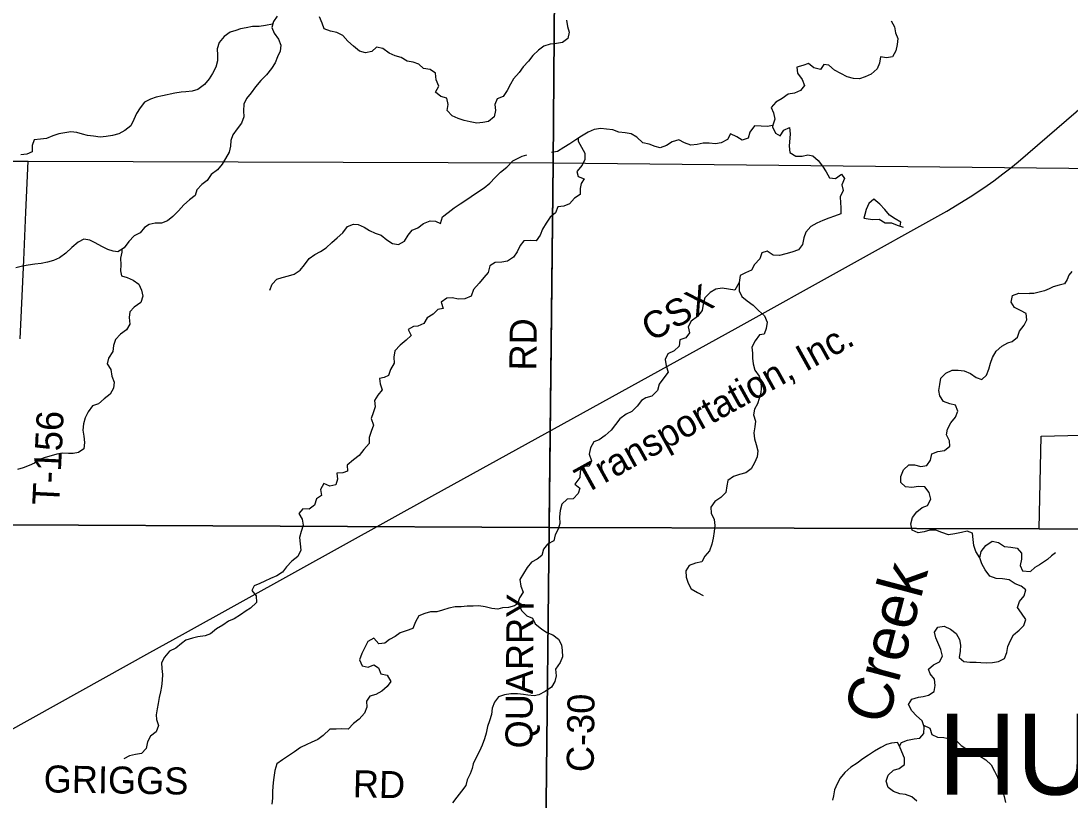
# Model space of a CAD drawing. Extents: x 1857828 to 2277390, y 930619 to 1324581.
# Drawn here: x 2026202 to 2037838, y 1139995 to 1148639 of the extents above; entities that cross this region are included whole.
import ezdxf

# ---------------------------------------------------------------- set-up
doc = ezdxf.new("R2010")
doc.units = 0
for name, color, linetype in [('GM_X_Corporation', 7, 'Continuous'), ('GM_X_County_Road', 7, 'Continuous'), ('GM_X_County_Road_Text', 7, 'Continuous'), ('GM_X_Minor_Lake', 7, 'Continuous'), ('GM_X_Minor_River', 7, 'Continuous'), ('GM_X_Minor_River_Text', 7, 'Continuous'), ('GM_X_Rail_Line', 7, 'Continuous'), ('GM_X_Rail_Line_Text', 7, 'Continuous'), ('GM_X_Township', 7, 'Continuous'), ('GM_X_Township_Road', 7, 'Continuous'), ('GM_X_Township_Road_Text', 7, 'Continuous'), ('GM_X_Township_Text', 7, 'Continuous')]:
    doc.layers.add(name, color=color, linetype=linetype)

msp = doc.modelspace()

# ---------------------------------------------------------------- linework, layer by layer
at = {"layer": 'GM_X_Corporation'}
msp.add_lwpolyline([(2040844, 1142991), (2037495, 1143002), (2037519, 1144033), (2037961, 1144044)], dxfattribs=at)
at = {"layer": 'GM_X_County_Road'}
for points in [[(2032103, 1147063), (2032164, 1154605)], [(2032061, 1143073), (2032103, 1147063)], [(2032028, 1139964), (2032060, 1143020), (2032061, 1143073)]]:
    msp.add_lwpolyline(points, dxfattribs=at)
at = {"layer": 'GM_X_Minor_Lake'}
for points in [[(2035952, 1146361), (2035960, 1146405), (2035899, 1146444), (2035837, 1146485), (2035785, 1146546), (2035728, 1146607), (2035660, 1146663), (2035605, 1146613), (2035578, 1146546), (2035552, 1146451)], [(2035952, 1146361), (2035960, 1146405), (2035899, 1146444), (2035837, 1146485), (2035785, 1146546), (2035728, 1146607), (2035660, 1146663), (2035605, 1146613), (2035578, 1146546), (2035559, 1146478)], [(2035552, 1146451), (2035647, 1146436), (2035720, 1146441), (2035787, 1146398), (2035858, 1146399), (2035922, 1146372), (2035952, 1146361)], [(2035577, 1146447), (2035647, 1146436), (2035720, 1146441), (2035787, 1146398), (2035858, 1146399), (2035922, 1146372), (2035988, 1146349)]]:
    msp.add_lwpolyline(points, dxfattribs=at)
at = {"layer": 'GM_X_Minor_River'}
for points in [[(2029045, 1148693), (2029004, 1148631)], [(2032251, 1148646), (2032264, 1148578), (2032283, 1148515), (2032266, 1148445), (2032209, 1148398), (2032142, 1148387), (2032070, 1148380), (2032001, 1148359), (2031942, 1148313), (2031881, 1148256), (2031830, 1148193), (2031771, 1148131), (2031726, 1148066), (2031665, 1147996), (2031630, 1147937), (2031593, 1147867), (2031551, 1147799), (2031483, 1147774), (2031458, 1147712), (2031465, 1147646), (2031450, 1147574), (2031387, 1147523), (2031326, 1147512), (2031258, 1147505), (2031186, 1147518), (2031118, 1147535), (2031050, 1147556), (2030986, 1147587), (2030928, 1147646), (2030939, 1147712), (2030924, 1147781), (2030860, 1147800), (2030800, 1147849), (2030837, 1147915), (2030808, 1147987), (2030799, 1148060), (2030739, 1148099), (2030667, 1148112), (2030614, 1148161), (2030552, 1148182), (2030485, 1148191), (2030418, 1148232), (2030354, 1148253), (2030284, 1148280), (2030216, 1148334), (2030144, 1148347), (2030093, 1148299), (2030024, 1148286), (2029956, 1148304), (2029891, 1148359), (2029827, 1148414), (2029770, 1148477), (2029706, 1148512), (2029634, 1148525), (2029566, 1148550), (2029541, 1148613), (2029513, 1148684)], [(2029004, 1148631), (2028985, 1148565), (2029010, 1148503), (2029060, 1148438), (2029085, 1148369), (2029078, 1148303), (2029049, 1148241), (2029022, 1148175), (2028979, 1148110), (2028926, 1148042), (2028864, 1147979), (2028803, 1147909), (2028756, 1147842), (2028705, 1147780), (2028672, 1147715), (2028671, 1147640), (2028674, 1147574), (2028647, 1147506), (2028600, 1147441), (2028550, 1147377), (2028529, 1147311), (2028527, 1147249), (2028512, 1147183), (2028470, 1147113), (2028435, 1147048), (2028382, 1146988), (2028313, 1146935), (2028268, 1146868), (2028207, 1146824), (2028152, 1146765), (2028133, 1146701), (2028072, 1146654), (2028007, 1146598), (2027950, 1146531), (2027887, 1146470), (2027826, 1146420), (2027759, 1146397), (2027691, 1146396), (2027622, 1146381), (2027571, 1146346), (2027524, 1146287), (2027457, 1146253), (2027398, 1146192), (2027347, 1146123), (2027278, 1146077), (2027226, 1146084), (2027164, 1146103), (2027098, 1146138), (2027026, 1146178), (2026964, 1146205), (2026900, 1146216), (2026835, 1146185), (2026766, 1146127), (2026701, 1146064), (2026630, 1146009), (2026563, 1145980), (2026495, 1145961), (2026426, 1145946), (2026354, 1145939), (2026283, 1145930), (2026217, 1145917), (2026144, 1145898)], [(2029004, 1148631), (2028990, 1148603), (2028915, 1148588), (2028843, 1148579), (2028770, 1148577), (2028700, 1148564), (2028635, 1148550), (2028585, 1148533), (2028522, 1148514), (2028457, 1148465), (2028400, 1148401), (2028377, 1148330), (2028382, 1148261), (2028383, 1148197), (2028364, 1148125), (2028325, 1148057), (2028290, 1147998), (2028237, 1147934), (2028165, 1147879), (2028099, 1147860), (2028032, 1147853), (2027980, 1147848), (2027908, 1147839), (2027770, 1147807), (2027700, 1147792), (2027637, 1147771), (2027573, 1147739), (2027523, 1147674), (2027484, 1147612), (2027453, 1147546), (2027420, 1147475), (2027355, 1147423), (2027286, 1147388), (2027218, 1147369), (2027147, 1147356), (2027081, 1147349), (2027006, 1147359), (2026938, 1147368), (2026886, 1147382), (2026822, 1147401), (2026756, 1147410), (2026689, 1147399), (2026623, 1147386), (2026554, 1147363), (2026485, 1147334), (2026419, 1147329), (2026349, 1147318), (2026326, 1147258), (2026325, 1147186), (2026266, 1147159), (2026202, 1147152)], [(2035855, 1148639), (2035890, 1148573), (2035901, 1148508), (2035926, 1148444), (2035921, 1148379), (2035906, 1148309), (2035867, 1148242), (2035803, 1148229), (2035735, 1148240), (2035724, 1148172), (2035697, 1148106), (2035631, 1148047), (2035565, 1148017), (2035502, 1147996), (2035436, 1148001), (2035364, 1148018), (2035296, 1148056), (2035224, 1148093), (2035162, 1148150), (2035106, 1148157), (2035069, 1148101), (2034997, 1148120), (2034936, 1148168), (2034873, 1148144), (2034806, 1148127), (2034815, 1148059), (2034867, 1147990), (2034892, 1147923), (2034847, 1147868), (2034780, 1147839), (2034712, 1147828), (2034643, 1147780), (2034576, 1147739), (2034523, 1147680), (2034550, 1147619), (2034565, 1147549), (2034542, 1147481)], [(2034542, 1147481), (2034540, 1147479), (2034478, 1147468), (2034411, 1147471), (2034339, 1147474), (2034288, 1147404), (2034267, 1147340), (2034202, 1147317), (2034142, 1147354), (2034072, 1147388), (2034037, 1147322), (2033968, 1147285), (2033904, 1147276), (2033836, 1147281), (2033767, 1147284), (2033701, 1147267), (2033632, 1147262), (2033560, 1147285), (2033497, 1147318), (2033426, 1147297), (2033363, 1147256), (2033290, 1147231), (2033236, 1147246), (2033168, 1147273), (2033100, 1147288), (2033031, 1147351), (2032971, 1147388), (2032903, 1147399), (2032834, 1147406), (2032766, 1147430), (2032698, 1147439), (2032632, 1147444), (2032559, 1147433), (2032493, 1147404), (2032420, 1147359), (2032355, 1147319), (2032288, 1147276), (2032223, 1147233), (2032154, 1147190), (2032086, 1147181)], [(2034542, 1147481), (2034538, 1147463), (2034569, 1147392), (2034621, 1147363), (2034664, 1147427), (2034727, 1147456), (2034732, 1147388), (2034722, 1147251), (2034731, 1147179), (2034797, 1147138), (2034865, 1147137), (2034931, 1147154), (2034984, 1147141), (2035043, 1147092), (2035093, 1147027), (2035134, 1146966), (2035171, 1146897), (2035237, 1146890), (2035302, 1146939), (2035336, 1146889), (2035307, 1146821), (2035320, 1146756), (2035287, 1146688), (2035290, 1146620), (2035295, 1146568), (2035296, 1146500), (2035226, 1146473), (2035161, 1146451), (2035094, 1146426), (2035030, 1146397), (2034961, 1146360), (2034908, 1146297), (2034884, 1146231), (2034871, 1146159), (2034826, 1146101), (2034752, 1146074), (2034687, 1146055), (2034616, 1146038), (2034544, 1146039), (2034478, 1146086), (2034420, 1146067), (2034397, 1146001), (2034338, 1145936), (2034305, 1145872), (2034238, 1145843), (2034179, 1145814), (2034166, 1145738)], [(2032383, 1147337), (2032383, 1147305), (2032420, 1147238), (2032455, 1147173), (2032456, 1147101), (2032425, 1147037), (2032368, 1146970), (2032381, 1146913), (2032449, 1146886), (2032416, 1146835), (2032406, 1146778), (2032403, 1146714), (2032342, 1146673), (2032285, 1146610), (2032222, 1146583), (2032156, 1146578), (2032132, 1146510), (2032070, 1146462), (2032026, 1146395), (2031985, 1146327), (2031960, 1146261), (2031917, 1146198), (2031849, 1146201), (2031780, 1146198), (2031737, 1146146), (2031706, 1146078), (2031665, 1146017), (2031598, 1145974), (2031534, 1145961), (2031463, 1145958), (2031403, 1145920), (2031382, 1145846), (2031337, 1145791), (2031285, 1145731), (2031220, 1145658), (2031197, 1145586), (2031124, 1145555), (2031054, 1145552), (2030984, 1145567), (2030927, 1145564), (2030864, 1145517), (2030886, 1145450), (2030825, 1145437), (2030774, 1145386), (2030707, 1145345), (2030670, 1145283), (2030605, 1145252), (2030555, 1145247), (2030496, 1145215), (2030530, 1145147), (2030475, 1145097), (2030409, 1145040), (2030350, 1144977), (2030337, 1144907), (2030340, 1144840), (2030301, 1144773), (2030280, 1144705), (2030230, 1144681), (2030179, 1144672), (2030186, 1144614), (2030208, 1144545), (2030159, 1144486), (2030124, 1144426), (2030131, 1144358), (2030110, 1144292), (2030087, 1144226), (2030112, 1144153), (2030087, 1144085), (2030064, 1144017), (2030065, 1143949), (2030005, 1143882), (2029952, 1143816), (2029889, 1143769), (2029820, 1143710), (2029823, 1143645), (2029771, 1143626), (2029706, 1143621), (2029711, 1143555), (2029694, 1143491), (2029628, 1143478), (2029562, 1143507), (2029525, 1143439), (2029536, 1143375), (2029481, 1143337), (2029456, 1143268), (2029397, 1143222), (2029327, 1143225), (2029284, 1143174), (2029319, 1143109), (2029332, 1143043), (2029311, 1142973), (2029292, 1142907), (2029299, 1142836), (2029307, 1142768), (2029271, 1142698), (2029206, 1142645), (2029147, 1142582), (2029104, 1142524), (2029039, 1142483), (2028970, 1142452), (2028908, 1142423)], [(2028961, 1145650), (2028988, 1145718), (2029039, 1145772), (2029099, 1145791), (2029168, 1145810), (2029233, 1145831), (2029297, 1145872), (2029346, 1145934), (2029398, 1146003), (2029461, 1146048), (2029523, 1146079), (2029586, 1146121), (2029651, 1146180), (2029710, 1146233), (2029770, 1146289), (2029823, 1146358), (2029891, 1146385), (2029942, 1146380), (2030010, 1146351), (2030069, 1146314), (2030129, 1146285), (2030197, 1146262), (2030259, 1146211), (2030323, 1146170), (2030391, 1146159), (2030454, 1146194), (2030497, 1146261), (2030542, 1146317), (2030605, 1146344), (2030667, 1146391), (2030740, 1146422), (2030801, 1146419), (2030856, 1146392), (2030876, 1146466), (2030939, 1146514), (2031008, 1146565), (2031075, 1146610), (2031146, 1146657), (2031196, 1146692), (2031267, 1146740), (2031338, 1146789), (2031401, 1146840), (2031461, 1146903), (2031522, 1146961), (2031591, 1147018), (2031658, 1147087), (2031711, 1147114), (2031761, 1147138), (2031814, 1147155)], [(2027319, 1146104), (2027320, 1146075), (2027305, 1146007), (2027310, 1145934), (2027305, 1145866), (2027317, 1145810), (2027381, 1145793), (2027445, 1145762), (2027510, 1145719), (2027540, 1145652), (2027553, 1145587), (2027530, 1145515), (2027459, 1145464), (2027410, 1145413), (2027401, 1145347), (2027408, 1145274), (2027371, 1145211), (2027304, 1145164), (2027250, 1145104), (2027227, 1145038), (2027222, 1144970), (2027171, 1144898), (2027158, 1144834), (2027200, 1144770), (2027211, 1144697), (2027236, 1144630), (2027227, 1144564), (2027192, 1144499), (2027125, 1144445), (2027062, 1144390), (2026995, 1144367), (2026946, 1144300), (2026915, 1144234), (2026894, 1144170), (2026887, 1144100), (2026898, 1144031), (2026907, 1143961), (2026900, 1143893), (2026841, 1143851), (2026779, 1143840), (2026728, 1143839), (2026664, 1143844), (2026600, 1143833), (2026535, 1143812), (2026470, 1143795), (2026406, 1143772), (2026353, 1143734), (2026292, 1143705), (2026228, 1143680), (2026165, 1143661)], [(2037857, 1145860), (2037823, 1145820), (2037807, 1145770), (2037776, 1145722), (2037716, 1145706), (2037652, 1145690), (2037605, 1145668), (2037553, 1145646), (2037495, 1145630), (2037438, 1145615), (2037389, 1145614)], [(2034166, 1145738), (2034119, 1145652), (2034050, 1145663), (2033978, 1145674), (2033910, 1145663), (2033847, 1145626), (2033786, 1145567), (2033767, 1145495), (2033756, 1145425), (2033707, 1145361), (2033637, 1145308), (2033602, 1145244), (2033616, 1145180), (2033577, 1145122), (2033510, 1145099), (2033503, 1145029), (2033448, 1144980), (2033377, 1144947), (2033348, 1144881), (2033359, 1144814), (2033380, 1144742), (2033331, 1144678), (2033280, 1144607), (2033263, 1144539), (2033200, 1144474), (2033131, 1144458), (2033086, 1144427), (2033035, 1144364), (2032976, 1144304), (2032914, 1144275), (2032846, 1144224), (2032795, 1144160), (2032748, 1144099), (2032683, 1144040), (2032616, 1143990), (2032555, 1143969), (2032520, 1143904), (2032505, 1143832), (2032530, 1143759), (2032503, 1143699), (2032431, 1143696), (2032404, 1143636), (2032399, 1143574), (2032344, 1143501), (2032400, 1143456), (2032383, 1143396), (2032328, 1143338), (2032259, 1143331), (2032200, 1143278), (2032183, 1143208), (2032176, 1143136), (2032177, 1143064), (2032160, 1143000), (2032127, 1142938), (2032112, 1142872), (2032043, 1142835), (2031998, 1142777), (2031979, 1142709), (2031926, 1142666), (2031866, 1142635), (2031816, 1142573), (2031775, 1142509), (2031736, 1142442), (2031745, 1142369), (2031772, 1142301), (2031733, 1142237), (2031710, 1142169)], [(2034166, 1145738), (2034167, 1145643), (2034198, 1145581), (2034258, 1145532), (2034323, 1145484), (2034383, 1145425), (2034450, 1145368), (2034477, 1145295), (2034466, 1145227), (2034445, 1145163), (2034395, 1145156), (2034344, 1145089), (2034307, 1145019), (2034314, 1144952), (2034317, 1144898), (2034322, 1144834), (2034341, 1144765), (2034389, 1144698), (2034410, 1144632), (2034413, 1144563), (2034408, 1144513), (2034391, 1144451), (2034372, 1144391), (2034339, 1144332), (2034325, 1144268), (2034350, 1144197), (2034343, 1144135), (2034330, 1144067), (2034339, 1144004), (2034358, 1143938), (2034375, 1143869), (2034368, 1143801), (2034339, 1143737), (2034300, 1143668), (2034241, 1143626), (2034171, 1143605), (2034106, 1143586), (2034043, 1143539), (2034030, 1143479), (2034019, 1143407), (2033964, 1143352), (2033897, 1143308), (2033854, 1143245), (2033857, 1143179), (2033890, 1143108), (2033897, 1143041), (2033892, 1142973), (2033879, 1142901), (2033866, 1142833), (2033839, 1142761), (2033786, 1142700), (2033753, 1142636), (2033685, 1142623), (2033612, 1142598), (2033577, 1142536), (2033580, 1142466), (2033601, 1142399), (2033636, 1142339), (2033704, 1142299), (2033770, 1142264)], [(2036839, 1142681), (2036794, 1142752), (2036771, 1142819), (2036762, 1142885), (2036757, 1142956), (2036697, 1142977), (2036634, 1142964), (2036561, 1142947), (2036489, 1142938), (2036417, 1142963), (2036351, 1142988), (2036283, 1142989), (2036218, 1142972), (2036154, 1142961), (2036088, 1142988), (2036071, 1143059), (2036092, 1143128), (2036137, 1143192), (2036198, 1143239), (2036258, 1143262), (2036295, 1143334), (2036276, 1143407), (2036229, 1143470), (2036157, 1143473), (2036084, 1143462), (2036014, 1143469), (2035960, 1143518), (2035961, 1143586), (2035992, 1143658), (2036048, 1143715), (2036112, 1143712), (2036182, 1143697), (2036250, 1143706), (2036289, 1143766), (2036306, 1143834), (2036373, 1143863), (2036444, 1143874), (2036505, 1143919), (2036499, 1143980), (2036466, 1144046), (2036479, 1144110), (2036516, 1144178), (2036567, 1144244), (2036595, 1144311), (2036567, 1144374), (2036503, 1144389), (2036433, 1144418), (2036394, 1144479), (2036383, 1144540), (2036392, 1144604), (2036405, 1144674), (2036460, 1144729), (2036532, 1144764), (2036597, 1144765), (2036665, 1144756), (2036733, 1144727), (2036795, 1144684), (2036859, 1144659), (2036910, 1144710), (2036937, 1144774), (2036956, 1144840), (2036977, 1144906), (2037018, 1144974), (2037081, 1145031), (2037146, 1145066), (2037196, 1145083), (2037255, 1145129), (2037276, 1145197), (2037329, 1145262), (2037360, 1145324), (2037351, 1145394), (2037287, 1145427), (2037220, 1145458), (2037184, 1145519), (2037201, 1145591), (2037268, 1145620), (2037389, 1145614)], [(2036839, 1142681), (2036852, 1142751), (2036905, 1142817), (2036974, 1142866), (2037043, 1142851), (2037112, 1142806), (2037181, 1142799), (2037253, 1142790), (2037300, 1142735), (2037299, 1142668), (2037284, 1142596), (2037312, 1142536), (2037397, 1142530)], [(2037676, 1142738), (2037676, 1142738), (2037632, 1142704), (2037588, 1142662), (2037545, 1142634), (2037499, 1142604), (2037447, 1142576), (2037398, 1142530)], [(2035948, 1140591), (2035968, 1140631), (2036035, 1140658), (2036110, 1140673), (2036172, 1140682), (2036215, 1140733), (2036220, 1140808), (2036199, 1140872), (2036133, 1140927), (2036082, 1140986), (2036045, 1141055), (2036084, 1141115), (2036156, 1141134), (2036207, 1141145), (2036267, 1141158), (2036332, 1141197), (2036343, 1141265), (2036334, 1141334), (2036287, 1141395), (2036269, 1141445), (2036322, 1141493), (2036391, 1141528), (2036424, 1141591), (2036405, 1141664), (2036350, 1141793), (2036333, 1141856), (2036370, 1141912), (2036441, 1141923), (2036511, 1141889), (2036576, 1141844), (2036612, 1141777), (2036623, 1141711), (2036618, 1141645), (2036607, 1141577), (2036660, 1141530), (2036725, 1141525), (2036797, 1141526), (2036847, 1141519), (2036909, 1141516), (2036978, 1141519), (2037046, 1141530), (2037109, 1141565), (2037136, 1141633), (2037147, 1141697), (2037176, 1141765), (2037209, 1141828), (2037272, 1141878), (2037327, 1141931), (2037346, 1141999), (2037299, 1142068), (2037256, 1142129), (2037277, 1142199), (2037330, 1142262), (2037349, 1142326), (2037295, 1142367), (2037229, 1142394), (2037161, 1142436), (2037087, 1142449), (2037019, 1142452), (2036949, 1142479), (2036898, 1142550), (2036860, 1142617), (2036839, 1142681)], [(2028908, 1142423), (2028853, 1142397), (2028790, 1142372), (2028762, 1142318), (2028809, 1142259), (2028814, 1142187), (2028749, 1142124), (2028698, 1142092), (2028635, 1142049), (2028568, 1142006), (2028504, 1141979), (2028439, 1141936), (2028370, 1141895), (2028305, 1141837), (2028244, 1141818), (2028163, 1141805), (2028103, 1141790), (2028032, 1141767), (2027982, 1141732), (2027919, 1141681), (2027850, 1141646), (2027795, 1141580), (2027761, 1141518), (2027765, 1141454), (2027772, 1141388), (2027769, 1141324), (2027760, 1141255), (2027749, 1141195), (2027734, 1141133), (2027725, 1141067), (2027712, 1141007), (2027701, 1140939), (2027704, 1140889), (2027728, 1140820), (2027701, 1140750), (2027640, 1140703), (2027607, 1140639), (2027589, 1140567), (2027540, 1140512), (2027474, 1140501), (2027405, 1140484), (2027341, 1140451)], [(2031711, 1142172), (2031676, 1142148), (2031609, 1142131), (2031541, 1142126), (2031490, 1142112), (2031424, 1142119), (2031352, 1142138), (2031280, 1142148), (2031216, 1142147), (2031151, 1142144), (2031085, 1142139), (2031018, 1142138), (2030946, 1142123), (2030879, 1142101), (2030815, 1142082), (2030746, 1142081), (2030682, 1142064), (2030613, 1142039), (2030576, 1141970), (2030547, 1141898), (2030476, 1141871), (2030409, 1141848), (2030351, 1141808), (2030288, 1141777), (2030237, 1141734), (2030171, 1141729), (2030117, 1141790), (2030048, 1141755), (2030017, 1141687), (2029984, 1141621), (2029955, 1141551), (2029986, 1141483), (2030052, 1141468), (2030115, 1141495), (2030167, 1141460), (2030192, 1141393), (2030262, 1141380), (2030305, 1141311), (2030262, 1141256), (2030203, 1141204), (2030137, 1141167), (2030072, 1141148), (2030033, 1141092), (2030038, 1141024), (2030013, 1140958), (2029954, 1140891), (2029889, 1140842), (2029830, 1140782), (2029761, 1140783), (2029697, 1140780), (2029627, 1140779), (2029555, 1140712), (2029494, 1140665), (2029422, 1140632), (2029371, 1140611), (2029302, 1140579), (2029235, 1140528), (2029170, 1140485), (2029101, 1140442), (2029040, 1140395), (2029019, 1140321), (2029009, 1140271), (2029004, 1140219), (2028997, 1140150), (2028990, 1140084), (2028991, 1140016), (2028986, 1139950)], [(2031714, 1142180), (2031722, 1142169), (2031754, 1142096), (2031811, 1142039), (2031875, 1142012), (2031904, 1141951), (2031976, 1141894), (2032036, 1141853), (2032102, 1141826), (2032165, 1141781), (2032197, 1141716), (2032206, 1141652), (2032209, 1141583), (2032184, 1141519), (2032130, 1141448), (2032139, 1141374), (2032123, 1141310), (2032085, 1141248), (2032016, 1141199), (2031944, 1141160), (2031893, 1141152), (2031825, 1141158), (2031775, 1141166), (2031709, 1141171), (2031636, 1141172), (2031564, 1141163), (2031497, 1141138), (2031454, 1141081), (2031427, 1141013), (2031420, 1140945), (2031397, 1140873), (2031378, 1140811), (2031361, 1140737), (2031344, 1140675), (2031317, 1140605), (2031288, 1140537), (2031252, 1140466), (2031217, 1140396), (2031207, 1140346), (2031184, 1140284), (2031151, 1140218), (2031136, 1140154), (2031088, 1140091), (2031037, 1140027), (2030988, 1139962)], [(2036215, 1140824), (2036212, 1140824), (2036282, 1140793), (2036303, 1140722), (2036369, 1140691), (2036438, 1140690), (2036506, 1140673), (2036568, 1140664), (2036631, 1140600), (2036693, 1140557), (2036763, 1140526), (2036833, 1140485), (2036905, 1140442), (2036964, 1140385), (2037001, 1140316), (2037032, 1140247), (2037060, 1140174), (2037085, 1140108), (2037108, 1140035), (2037123, 1139967)], [(2035948, 1140591), (2035924, 1140633), (2035856, 1140626), (2035803, 1140611), (2035739, 1140578), (2035668, 1140535), (2035603, 1140492), (2035540, 1140452), (2035477, 1140405), (2035408, 1140360), (2035341, 1140301), (2035288, 1140237), (2035255, 1140176), (2035227, 1140106), (2035213, 1140042), (2035202, 1139992)], [(2036140, 1139982), (2036083, 1140031), (2036013, 1140054), (2035951, 1140065), (2035881, 1140088), (2035819, 1140133), (2035800, 1140204), (2035821, 1140270), (2035878, 1140327), (2035942, 1140346), (2036003, 1140387), (2036000, 1140460), (2035971, 1140528), (2035948, 1140591)]]:
    msp.add_lwpolyline(points, dxfattribs=at)
at = {"layer": 'GM_X_Rail_Line'}
msp.add_lwpolyline([(2025005, 1140171), (2027630, 1141631), (2027992, 1141831), (2029240, 1142522), (2030794, 1143383), (2031404, 1143721), (2032730, 1144453), (2034158, 1145243), (2036471, 1146529), (2036729, 1146686), (2036880, 1146787), (2036992, 1146866), (2037094, 1146941), (2037182, 1147008), (2037263, 1147074), (2037905, 1147632), (2039283, 1148842), (2041205, 1150531), (2041429, 1150728), (2043080, 1152179), (2043583, 1152624)], dxfattribs=at)
at = {"layer": 'GM_X_Township'}
for points in [[(2012531, 1166018), (2013892, 1166008), (2017576, 1165980), (2021617, 1165950), (2028230, 1165900), (2032206, 1165870), (2032202, 1162261), (2032191, 1160469), (2032191, 1160394), (2032187, 1160189), (2032188, 1160111), (2032164, 1154605), (2032103, 1147063), (2032060, 1143020), (2026094, 1143049), (2021395, 1143072), (2014989, 1143103), (2012943, 1143096), (2012777, 1149904), (2012755, 1152350), (2012707, 1156038), (2012647, 1160718), (2012559, 1164716)], [(2031808, 1116643), (2031830, 1118869), (2031880, 1124127), (2031936, 1129983), (2031983, 1134915), (2032028, 1139963), (2032060, 1143020), (2037495, 1143002), (2040844, 1142991), (2045916, 1142974), (2052729, 1142952), (2056661, 1142939), (2059427, 1142930), (2059330, 1135139), (2059259, 1129509), (2059186, 1123686), (2059120, 1118390), (2059092, 1116134), (2056317, 1116164), (2050782, 1116223), (2045570, 1116279), (2040306, 1116370), (2037471, 1116420), (2035129, 1116512)]]:
    msp.add_lwpolyline(points, close=True, dxfattribs=at)
for points in [[(2059668, 1161839), (2059568, 1154416), (2059505, 1149211), (2059474, 1146652), (2059427, 1142930), (2056661, 1142939), (2052729, 1142952), (2045916, 1142974), (2040844, 1142991), (2037495, 1143002), (2032060, 1143020), (2032103, 1147063), (2032164, 1154605), (2032188, 1160111), (2032187, 1160189), (2032191, 1160394)], [(2026094, 1143049), (2032060, 1143020), (2032028, 1139963), (2031983, 1134915), (2031936, 1129983), (2031880, 1124127), (2031830, 1118869), (2031808, 1116643), (2030425, 1116718), (2029223, 1116749), (2027656, 1116790), (2024866, 1116799)]]:
    msp.add_lwpolyline(points, dxfattribs=at)
at = {"layer": 'GM_X_Township_Road'}
for points in [[(2022305, 1147082), (2026281, 1147084)], [(2026194, 1145110), (2026212, 1145508), (2026233, 1145986), (2026255, 1146517), (2026281, 1147084)], [(2026281, 1147084), (2032103, 1147063)], [(2032103, 1147063), (2038895, 1146996), (2039132, 1146995)]]:
    msp.add_lwpolyline(points, dxfattribs=at)

# ---------------------------------------------------------------- texts
at = {"layer": 'GM_X_County_Road_Text'}
for s, rotation, p in [('RD', 89.5063, (2031919, 1144759)), ('QUARRY', 89.5113, (2031874, 1140566)), ('C-30', 89.3129, (2032554, 1140303)), ('GRIGGS', 359.0788, (2026452, 1140080)), ('RD', 358.5176, (2029880, 1140027))]:
    msp.add_text(s, height=300, rotation=rotation, dxfattribs=at).set_placement(p)
at = {"layer": 'GM_X_Minor_River_Text'}
msp.add_text('Creek', height=500.3, rotation=75.148, dxfattribs=at).set_placement((2035809, 1140816))
at = {"layer": 'GM_X_Rail_Line_Text'}
for s, rotation, p in [('CSX', 29.0402, (2033193, 1145074)), ('Transportation, Inc.', 29.0104, (2032456, 1143384))]:
    msp.add_text(s, height=299, rotation=rotation, dxfattribs=at).set_placement(p)
at = {"layer": 'GM_X_Township_Road_Text'}
msp.add_text('T-156', height=300, rotation=87.193, dxfattribs=at).set_placement((2026626, 1143259))
at = {"layer": 'GM_X_Township_Text'}
msp.add_text('HUNTINGTON', height=900, rotation=0, dxfattribs=at).set_placement((2036376, 1140054))

doc.saveas('drawing.dxf')
